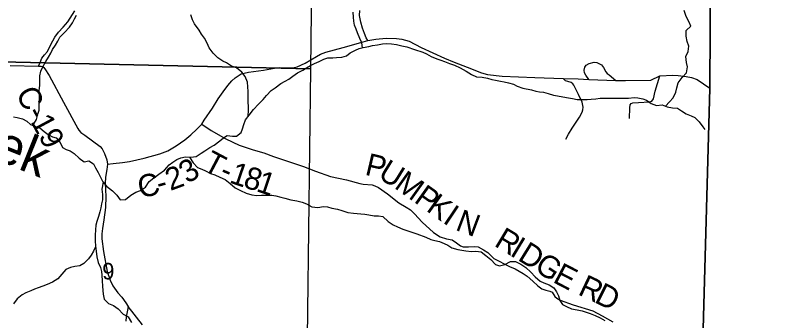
# Model space of a CAD drawing. Extents: x 2043100 to 2470832, y 443715 to 810583.
# Drawn here: x 2313771 to 2324147, y 695666 to 699768 of the extents above; entities that cross this region are included whole.
import ezdxf

# ---------------------------------------------------------------- set-up
doc = ezdxf.new("R2010")
doc.units = 0
for name, color, linetype in [('GM_X_Adjacent_County', 7, 'Continuous'), ('GM_X_County', 7, 'Continuous'), ('GM_X_County_Road', 7, 'Continuous'), ('GM_X_County_Road_Text', 7, 'Continuous'), ('GM_X_Minor_River', 7, 'Continuous'), ('GM_X_Minor_River_Text', 7, 'Continuous'), ('GM_X_Section', 7, 'Continuous'), ('GM_X_Section_Text', 7, 'Continuous'), ('GM_X_State_Route', 7, 'Continuous'), ('GM_X_Township', 7, 'Continuous'), ('GM_X_Township_Road', 7, 'Continuous'), ('GM_X_Township_Road_Text', 7, 'Continuous')]:
    doc.layers.add(name, color=color, linetype=linetype)

msp = doc.modelspace()

# ---------------------------------------------------------------- linework, layer by layer
at = {"layer": 'GM_X_Adjacent_County'}
msp.add_lwpolyline([(2340300, 682526), (2334685, 682616), (2334340, 682622), (2332302, 682654), (2330284, 682694), (2327116, 682758), (2324465, 682785), (2322852, 682751), (2322941, 685287), (2322957, 693501), (2322974, 694101), (2323104, 698790), (2323133, 704255), (2323250, 708603), (2323262, 708938), (2323258, 710115), (2323286, 711796), (2323298, 712378), (2323379, 713156), (2323387, 713770), (2323389, 713951)], dxfattribs=at)
at = {"layer": 'GM_X_County'}
msp.add_lwpolyline([(2307399, 713421), (2309795, 713393), (2314690, 713308), (2318933, 713214), (2320606, 713207), (2320947, 713195), (2321372, 713183), (2321726, 713178), (2322898, 713163), (2323379, 713156), (2323298, 712378), (2323286, 711796), (2323258, 710115), (2323262, 708938), (2323250, 708603), (2323133, 704255), (2323104, 698790), (2322974, 694101)], dxfattribs=at)
at = {"layer": 'GM_X_County_Road'}
for points in [[(2315007, 697767), (2315085, 697776), (2315210, 697789), (2315306, 697806), (2315499, 697851), (2315713, 697907), (2315818, 697948), (2315931, 698015), (2316046, 698096), (2316128, 698163), (2316211, 698241), (2316276, 698308), (2316308, 698360), (2316418, 698521), (2316497, 698645), (2316562, 698739), (2316627, 698828), (2316678, 698888), (2316726, 698929), (2316765, 698957), (2316805, 698983), (2316905, 699004), (2317106, 699034), (2317252, 699057), (2317326, 699068), (2317438, 699065), (2317497, 699065), (2317555, 699076), (2317663, 699127), (2317816, 699216), (2317871, 699248), (2317941, 699275), (2318176, 699339), (2318443, 699411), (2318505, 699432), (2318613, 699447), (2318754, 699462), (2318892, 699458), (2318964, 699450), (2319061, 699421), (2319223, 699338), (2319535, 699195), (2319668, 699139), (2319843, 699074), (2320036, 698997), (2320115, 698974), (2320313, 698953), (2320749, 698934), (2321133, 698921), (2321333, 698914), (2321475, 698908), (2321839, 698894), (2321971, 698892), (2322308, 698899), (2322430, 698957), (2322604, 698965), (2322679, 698962), (2322783, 698947), (2322858, 698934), (2322933, 698905), (2323104, 698790)], [(2314083, 699088), (2314119, 699086), (2314134, 699082), (2314151, 699070), (2314167, 699050), (2314224, 698961), (2314417, 698604), (2314609, 698250), (2314623, 698224), (2314649, 698195), (2314703, 698157), (2314910, 698006), (2314937, 697974), (2314969, 697914), (2314998, 697827), (2315007, 697767), (2315001, 697699), (2314986, 697623), (2314980, 697589), (2314979, 697513), (2314985, 697334), (2314980, 697184), (2314960, 697022), (2314941, 696902), (2314934, 696832), (2314934, 696765), (2314954, 696593), (2315003, 696324), (2315042, 696211), (2315078, 696135), (2315145, 696040), (2315200, 695981), (2315256, 695905), (2315287, 695854), (2315277, 695804), (2315258, 695716), (2315255, 695660)]]:
    msp.add_lwpolyline(points, dxfattribs=at)
at = {"layer": 'GM_X_Minor_River'}
for points in [[(2314004, 698289), (2314053, 698370), (2314073, 698440), (2314089, 698493), (2314092, 698575), (2314096, 698633), (2314094, 698687), (2314092, 698761), (2314098, 698827), (2314098, 698898), (2314100, 698956), (2314113, 699018), (2314139, 699076), (2314181, 699148), (2314215, 699205), (2314247, 699259), (2314271, 699311), (2314311, 699369), (2314339, 699423), (2314369, 699474), (2314429, 699538), (2314497, 699612), (2314537, 699667), (2314567, 699723), (2314591, 699773)], [(2316898, 698414), (2316901, 698493), (2316905, 698544), (2316899, 698602), (2316899, 698744), (2316891, 698872), (2316858, 698946), (2316812, 699006), (2316742, 699064), (2316676, 699086), (2316608, 699130), (2316557, 699154), (2316493, 699196), (2316427, 699260), (2316373, 699334), (2316346, 699394), (2316310, 699462), (2316272, 699518), (2316240, 699572), (2316178, 699654), (2316149, 699710), (2316129, 699776)], [(2318434, 699334), (2318428, 699398), (2318400, 699460), (2318368, 699532), (2318348, 699584), (2318329, 699639), (2318319, 699691), (2318313, 699743), (2318311, 699813)], [(2322505, 698549), (2322559, 698605), (2322612, 698662), (2322645, 698736), (2322659, 698793), (2322678, 698863), (2322731, 698934), (2322790, 698996), (2322803, 699075), (2322790, 699135), (2322779, 699214), (2322812, 699283), (2322821, 699353), (2322797, 699419), (2322786, 699489), (2322783, 699567), (2322846, 699622), (2322827, 699677), (2322784, 699753), (2322758, 699833)], [(2317143, 698693), (2317209, 698757), (2317263, 698795), (2317337, 698852), (2317395, 698884), (2317445, 698912), (2317500, 698950), (2317560, 698997), (2317634, 699033), (2317684, 699063), (2317736, 699093), (2317792, 699124), (2317854, 699148), (2317916, 699178), (2317968, 699196), (2318036, 699199), (2318086, 699203), (2318158, 699209), (2318220, 699227), (2318270, 699264), (2318340, 699300), (2318392, 699322), (2318442, 699336), (2318518, 699352), (2318570, 699365), (2318635, 699375), (2318703, 699387), (2318759, 699391), (2318823, 699388), (2318891, 699378), (2318963, 699358), (2319033, 699344), (2319133, 699309)], [(2319133, 699309), (2319244, 699274), (2319296, 699253), (2319360, 699215), (2319432, 699184), (2319487, 699165), (2319537, 699148), (2319603, 699122), (2319671, 699101), (2319748, 699062), (2319826, 699017), (2319898, 698974), (2319969, 698943), (2320045, 698940), (2320115, 698927), (2320171, 698909), (2320223, 698896), (2320289, 698885), (2320341, 698874), (2320395, 698864), (2320463, 698843), (2320515, 698816), (2320588, 698789), (2320708, 698766), (2320764, 698751), (2320814, 698739), (2320866, 698736), (2320932, 698719), (2321004, 698698), (2321054, 698688), (2321128, 698675), (2321204, 698660), (2321256, 698651), (2321322, 698640), (2321390, 698637), (2321452, 698639), (2321508, 698644), (2321570, 698649), (2321628, 698654), (2321815, 698656), (2321875, 698655), (2321953, 698656), (2322009, 698656), (2322085, 698663), (2322137, 698662), (2322201, 698647), (2322251, 698629), (2322316, 698584), (2322384, 698559), (2322460, 698566), (2322528, 698541), (2322600, 698526), (2322666, 698522), (2322720, 698487), (2322783, 698444), (2322851, 698417), (2322903, 698397), (2322960, 698336), (2323010, 698271), (2323036, 698235)], [(2313744, 698403), (2313796, 698397), (2313868, 698378), (2313923, 698348), (2313973, 698300), (2314039, 698276), (2314101, 698256), (2314155, 698210), (2314213, 698168), (2314268, 698136), (2314318, 698122), (2314370, 698059), (2314402, 697994), (2314454, 697965), (2314508, 697947), (2314561, 697913), (2314627, 697851), (2314695, 697801), (2314759, 697815), (2314819, 697771), (2314846, 697721), (2314884, 697655), (2314914, 697593), (2314946, 697531), (2314994, 697475), (2315075, 697411), (2315135, 697353), (2315177, 697289), (2315249, 697292), (2315323, 697352), (2315389, 697394), (2315453, 697415), (2315521, 697459), (2315567, 697537), (2315631, 697586), (2315699, 697634), (2315773, 697688), (2315837, 697759), (2315887, 697795), (2315941, 697831), (2315995, 697855), (2316057, 697867), (2316128, 697864), (2316200, 697874), (2316266, 697916), (2316316, 697946), (2316382, 697991), (2316442, 698025), (2316516, 698083), (2316568, 698124), (2316618, 698154), (2316690, 698144), (2316740, 698146), (2316804, 698193), (2316824, 698245), (2316840, 698303), (2316862, 698365), (2316910, 698429), (2316972, 698502), (2317036, 698576), (2317100, 698636), (2317143, 698693)], [(2316112, 697865), (2316158, 697786), (2316218, 697722), (2316274, 697700), (2316326, 697680), (2316392, 697642), (2316449, 697626), (2316517, 697596), (2316589, 697562), (2316655, 697507), (2316723, 697451), (2316794, 697413), (2316870, 697379), (2316948, 697357), (2317016, 697349), (2317076, 697350), (2317146, 697352), (2317215, 697352), (2317269, 697344), (2317337, 697326), (2317391, 697310), (2317473, 697291), (2317553, 697275), (2317625, 697257), (2317682, 697235), (2317756, 697193), (2317834, 697184), (2317912, 697198), (2317966, 697196), (2318024, 697178), (2318101, 697166), (2318159, 697147), (2318237, 697121), (2318313, 697109), (2318413, 697101), (2318467, 697095), (2318521, 697086), (2318590, 697072), (2318652, 697072), (2318708, 697064), (2318782, 696998), (2318846, 696952), (2318904, 696926), (2318977, 696897), (2319167, 696833)], [(2314949, 697528), (2314934, 697433), (2314939, 697361), (2314939, 697291), (2314929, 697237), (2314917, 697180), (2314905, 697128), (2314887, 697064), (2314865, 697000), (2314853, 696948), (2314847, 696886), (2314842, 696813), (2314842, 696735), (2314848, 696669), (2314854, 696601), (2314866, 696525), (2314882, 696449), (2314913, 696381), (2314927, 696327), (2314933, 696276), (2314937, 696200), (2314941, 696130), (2314945, 696072), (2314950, 696022), (2314962, 695952), (2315020, 695894), (2315088, 695870), (2315152, 695822), (2315217, 695752), (2315285, 695716), (2315329, 695640)], [(2319167, 696833), (2319284, 696789), (2319355, 696758), (2319405, 696742), (2319471, 696727), (2319531, 696704), (2319581, 696682), (2319636, 696645), (2319714, 696622), (2319768, 696613), (2319824, 696603), (2319900, 696596), (2319958, 696597), (2320030, 696592), (2320094, 696543), (2320161, 696487), (2320221, 696418), (2320274, 696403), (2320349, 696418), (2320425, 696459), (2320493, 696462), (2320561, 696424), (2320629, 696381), (2320696, 696316), (2320757, 696253), (2320823, 696198), (2320874, 696174), (2320942, 696145), (2321006, 696106), (2321043, 696052), (2321067, 695998), (2321088, 695937), (2321123, 695881), (2321175, 695854), (2321245, 695825), (2321321, 695812), (2321389, 695798), (2321442, 695779), (2321494, 695762), (2321562, 695733), (2321630, 695701), (2321693, 695666)], [(2314849, 696658), (2314818, 696599), (2314790, 696547), (2314754, 696494), (2314690, 696434), (2314636, 696404), (2314570, 696394), (2314512, 696379), (2314450, 696353), (2314394, 696289), (2314342, 696227), (2314270, 696184), (2314198, 696150), (2314138, 696128), (2314078, 696107), (2314028, 696089), (2313978, 696065), (2313912, 696039), (2313860, 696013), (2313794, 695960), (2313746, 695890)]]:
    msp.add_lwpolyline(points, dxfattribs=at)
at = {"layer": 'GM_X_Section'}
for points in [[(2312456, 704490), (2317798, 704397), (2317738, 699051), (2312386, 699171)], [(2317738, 699051), (2317669, 693628), (2312292, 693713), (2312386, 699171)]]:
    msp.add_lwpolyline(points, close=True, dxfattribs=at)
at = {"layer": 'GM_X_State_Route'}
msp.add_lwpolyline([(2313702, 699095), (2314083, 699088), (2314103, 699136), (2314125, 699194), (2314162, 699239), (2314200, 699283), (2314248, 699379), (2314300, 699476), (2314348, 699542), (2314412, 699610), (2314475, 699684), (2314569, 699829)], dxfattribs=at)
at = {"layer": 'GM_X_Township'}
msp.add_lwpolyline([(2307399, 713421), (2309795, 713393), (2314690, 713308), (2318933, 713214), (2320606, 713207), (2320947, 713195), (2321372, 713183), (2321726, 713178), (2322898, 713163), (2323379, 713156), (2323298, 712378), (2323286, 711796), (2323258, 710115), (2323262, 708938), (2323250, 708603), (2323133, 704255), (2323104, 698790), (2322974, 694101)], dxfattribs=at)
at = {"layer": 'GM_X_Township_Road'}
for points in [[(2318505, 699432), (2318485, 699466), (2318462, 699523), (2318433, 699599), (2318413, 699677), (2318396, 699766), (2318401, 699836)], [(2321475, 698908), (2321436, 698967), (2321419, 698997), (2321413, 699033), (2321422, 699073), (2321442, 699099), (2321483, 699122), (2321547, 699139), (2321583, 699134), (2321629, 699113), (2321646, 699103), (2321672, 699069), (2321703, 699008), (2321721, 698988), (2321752, 698968), (2321839, 698894)], [(2322025, 698384), (2322029, 698524), (2322032, 698565), (2322044, 698583), (2322067, 698595), (2322145, 698598), (2322291, 698607), (2322325, 698617), (2322346, 698648), (2322369, 698748), (2322430, 698957)], [(2321166, 698104), (2321205, 698171), (2321251, 698252), (2321351, 698399), (2321386, 698466), (2321397, 698498), (2321401, 698534), (2321386, 698602), (2321338, 698705), (2321274, 698829), (2321260, 698848), (2321238, 698866), (2321193, 698881), (2321163, 698889), (2321133, 698921)], [(2316276, 698308), (2316403, 698221), (2316598, 698109), (2316776, 698025), (2316965, 697961), (2317107, 697920), (2317239, 697870), (2317644, 697736), (2317804, 697675), (2318007, 697601), (2318219, 697557), (2318401, 697507), (2318443, 697498), (2318563, 697489), (2318601, 697479), (2318652, 697456), (2318772, 697369), (2318925, 697247), (2319022, 697192), (2319078, 697154), (2319136, 697099), (2319239, 696988), (2319391, 696850), (2319480, 696792), (2319566, 696767), (2319639, 696750), (2319699, 696711), (2319754, 696670), (2319786, 696657), (2319860, 696656), (2319936, 696663), (2319988, 696656), (2320060, 696617), (2320119, 696580), (2320200, 696501), (2320410, 696393), (2320486, 696362), (2320595, 696300), (2320648, 696262), (2320723, 696196), (2320792, 696133), (2320846, 696093), (2320901, 696076), (2320951, 696061), (2320983, 696046), (2321020, 695990), (2321046, 695967), (2321091, 695939), (2321268, 695878), (2321529, 695798), (2321658, 695732), (2321801, 695649)], [(2315477, 695610), (2315287, 695854)]]:
    msp.add_lwpolyline(points, dxfattribs=at)

# ---------------------------------------------------------------- texts
at = {"layer": 'GM_X_County_Road_Text'}
for s, rotation, p in [('C-19', 298.2545, (2313769, 698717)), ('3', 31.5999, (2316083, 697500)), ('2', 20.4592, (2315853, 697407)), ('C', 12.423, (2315450, 697309)), ('-', 15.0509, (2315705, 697366))]:
    msp.add_text(s, height=300, rotation=rotation, dxfattribs=at).set_placement(p)
at = {"layer": 'GM_X_Minor_River_Text'}
msp.add_text('Creek', height=500, rotation=338.1293, dxfattribs=at).set_placement((2312450, 698248))
at = {"layer": 'GM_X_Section_Text'}
msp.add_text('9', height=221, rotation=0, dxfattribs=at).set_placement((2314937, 696220))
at = {"layer": 'GM_X_Township_Road_Text'}
for s, rotation, p in [('T', 332.0856, (2316274, 697699)), ('P', 346.7935, (2318456, 697629)), ('U', 328.1834, (2318629, 697592)), ('-', 336.6473, (2316496, 697583)), ('1', 341.0757, (2316633, 697525)), ('8', 343.1626, (2316819, 697462)), ('1', 341.5091, (2316993, 697409)), ('M', 324.5001, (2318849, 697456)), ('P', 324.4739, (2319114, 697267)), ('K', 324.5503, (2319279, 697149)), ('I', 326.2739, (2319502, 696990)), ('N', 339.4363, (2319671, 696888)), ('R', 329.0322, (2320192, 696677)), ('I', 328.9412, (2320403, 696550)), ('D', 328.1622, (2320508, 696487)), ('G', 326.8555, (2320730, 696349)), ('E', 332.5849, (2320980, 696188)), ('R', 334.7127, (2321317, 696022)), ('D', 333.65, (2321538, 695918))]:
    msp.add_text(s, height=300, rotation=rotation, dxfattribs=at).set_placement(p)

doc.saveas('drawing.dxf')
